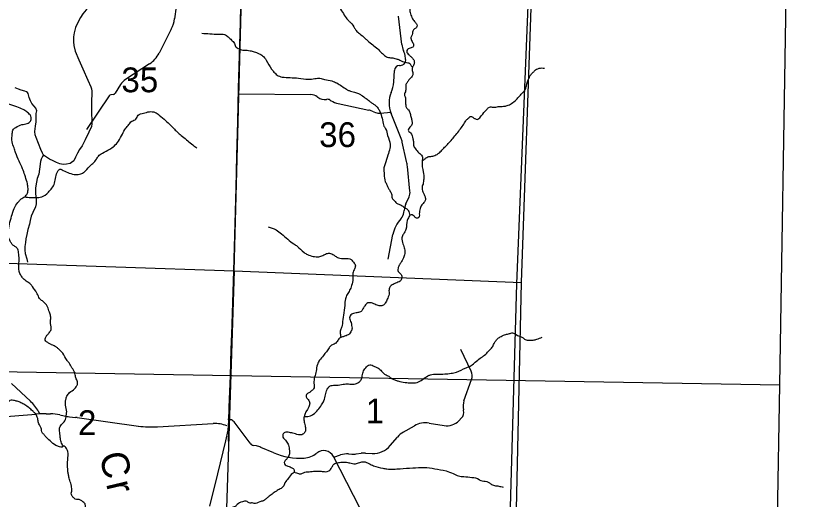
# Model space of a CAD drawing. Extents: x 1219626 to 1426462, y 456797 to 752399.
# Drawn here: x 1366390 to 1381012, y 684720 to 693512 of the extents above; entities that cross this region are included whole.
import ezdxf

# ---------------------------------------------------------------- set-up
doc = ezdxf.new("R2010")
doc.units = 0
for name, color, linetype in [('County Boundary', 7, 'Continuous'), ('County Routes Highway Center Lines', 7, 'Continuous'), ('Local Roads Improved', 7, 'Continuous'), ('Local Roads Unimproved', 7, 'Continuous'), ('Masks', 7, 'Continuous'), ('Narrow River Creek and Branch and Slough', 7, 'Continuous'), ('Narrow River Creek and Branch and Slough Text', 7, 'Continuous'), ('Quad Borders', 7, 'Continuous'), ('Section Lines', 7, 'Continuous'), ('Section Numbers', 7, 'Continuous'), ('Uninventoried Roads and Features', 7, 'Continuous')]:
    doc.layers.add(name, color=color, linetype=linetype)

msp = doc.modelspace()

# ---------------------------------------------------------------- linework, layer by layer
at = {"layer": 'County Boundary'}
for p, q in [((1376134, 704530), (1375482, 688648)), ((1375482, 688648), (1375180, 678158))]:
    msp.add_line(p, q, dxfattribs=at)
at = {"layer": 'County Routes Highway Center Lines'}
msp.add_lwpolyline([(1369908, 684604), (1370055, 685192), (1370203, 685793), (1370240, 685990), (1370254, 686152), (1370260, 686408), (1370283, 686972), (1370298, 687460), (1370303, 687590), (1370315, 687892), (1370329, 688189), (1370337, 688493), (1370344, 688788), (1370355, 689088), (1370361, 689394), (1370381, 690083), (1370389, 690387), (1370397, 690686), (1370403, 690973), (1370418, 691594), (1370431, 692198), (1370448, 692797), (1370464, 693398), (1370479, 693997)], dxfattribs=at)
at = {"layer": 'Local Roads Improved'}
msp.add_lwpolyline([(1367714, 693677), (1367665, 693623), (1367601, 693552), (1367558, 693485), (1367519, 693405), (1367472, 693305), (1367444, 693210), (1367430, 693136), (1367431, 693044)], dxfattribs=at)
at = {"layer": 'Local Roads Unimproved'}
for points in [[(1367431, 693044), (1367439, 692975), (1367465, 692873), (1367528, 692718)], [(1367528, 692718), (1367603, 692553), (1367696, 692347), (1367749, 692227), (1367762, 692191), (1367768, 692150), (1367765, 692084), (1367762, 691981), (1367762, 691806), (1367766, 691553), (1367757, 691508), (1367713, 691405), (1367644, 691264), (1367591, 691157), (1367544, 691087), (1367504, 691019), (1367468, 690951), (1367437, 690881), (1367399, 690850), (1367370, 690832), (1367307, 690821), (1367248, 690813), (1367186, 690825), (1367125, 690853), (1367064, 690882), (1366996, 690912), (1366941, 690950), (1366890, 690987), (1366870, 691019), (1366838, 691089), (1366757, 691303), (1366738, 691353), (1366731, 691414), (1366745, 691509), (1366753, 691590), (1366756, 691742), (1366765, 691792), (1366750, 691836), (1366716, 691878), (1366677, 691924), (1366650, 691972), (1366630, 692032), (1366618, 692080), (1366610, 692108), (1366599, 692125), (1366577, 692138), (1366549, 692150), (1366480, 692167), (1366431, 692184), (1366370, 692207)], [(1366887, 690991), (1366869, 690963), (1366846, 690913), (1366836, 690869), (1366813, 690729), (1366800, 690641), (1366775, 690558), (1366747, 690430), (1366745, 690384), (1366741, 690291), (1366754, 690173), (1366753, 690100), (1366741, 690045), (1366691, 689941), (1366665, 689879), (1366646, 689799), (1366636, 689730), (1366606, 689632), (1366584, 689544), (1366566, 689465), (1366559, 689396), (1366547, 689322), (1366547, 689257), (1366556, 689196), (1366587, 689099), (1366599, 689043)]]:
    msp.add_lwpolyline(points, dxfattribs=at)
at = {"layer": 'Masks'}
msp.add_lwpolyline([(1370249, 685788), (1370345, 688884), (1370493, 694055), (1370635, 699277), (1370780, 704642), (1370984, 709839), (1371188, 715034), (1371267, 720256)], dxfattribs=at)
at = {"layer": 'Narrow River Creek and Branch and Slough'}
for points in [[(1374112, 695351), (1374103, 695288), (1374085, 695279), (1374040, 695284), (1373999, 695306), (1373954, 695302), (1373950, 695270), (1373977, 695243), (1374008, 695162), (1373993, 695078), (1373941, 695032), (1373905, 694955), (1373855, 694856), (1373828, 694757), (1373806, 694658), (1373788, 694608), (1373801, 694559), (1373810, 694487), (1373806, 694401), (1373801, 694343), (1373779, 694298), (1373770, 694275), (1373783, 694244), (1373819, 694235), (1373842, 694235), (1373842, 694203), (1373810, 694163), (1373765, 694118), (1373743, 694082), (1373729, 693992), (1373711, 693937), (1373689, 693892), (1373657, 693892), (1373599, 693892), (1373563, 693879), (1373540, 693834), (1373549, 693789), (1373545, 693640), (1373554, 693554), (1373594, 693464), (1373644, 693396), (1373675, 693347), (1373662, 693302), (1373621, 693275), (1373594, 693221), (1373585, 693171), (1373563, 693122), (1373576, 693068), (1373608, 693000), (1373612, 692964), (1373567, 692933), (1373500, 692906), (1373486, 692870), (1373531, 692807), (1373572, 692766), (1373608, 692726), (1373626, 692676), (1373608, 692617), (1373585, 692568), (1373590, 692505), (1373599, 692469), (1373554, 692383), (1373531, 692361), (1373504, 692320), (1373473, 692271), (1373473, 692194), (1373455, 692118), (1373446, 692086), (1373464, 692028), (1373464, 691942), (1373468, 691897), (1373482, 691847), (1373518, 691807), (1373549, 691739), (1373567, 691667), (1373581, 691604), (1373581, 691541), (1373558, 691505), (1373531, 691478), (1373513, 691438), (1373554, 691388), (1373599, 691280), (1373608, 691217), (1373608, 691167), (1373644, 691100), (1373707, 691028), (1373765, 690969), (1373765, 690865), (1373788, 690681), (1373797, 690550), (1373783, 690460)], [(1370552, 694205), (1370645, 694196), (1370735, 694175), (1370873, 694139), (1370963, 694114), (1371047, 694087), (1371107, 694060), (1371152, 694045), (1371203, 694045), (1371260, 694018), (1371323, 693964), (1371365, 693934), (1371422, 693898), (1371485, 693871), (1371545, 693847), (1371593, 693829), (1371707, 693826), (1371866, 693826), (1371956, 693826), (1372052, 693808), (1372118, 693784), (1372208, 693730), (1372250, 693685), (1372388, 693478), (1372433, 693424), (1372469, 693391), (1372541, 693292), (1372568, 693247), (1372628, 693193), (1372733, 693106), (1372778, 693064), (1372960, 692914), (1373104, 692782), (1373134, 692764), (1373215, 692755), (1373293, 692737), (1373362, 692713), (1373410, 692689), (1373458, 692674), (1373506, 692665), (1373542, 692653), (1373554, 692632), (1373590, 692582)], [(1369764, 693200), (1369911, 693191), (1370070, 693182), (1370178, 693176), (1370241, 693137), (1370304, 693077), (1370355, 693014), (1370388, 692948), (1370427, 692924), (1370484, 692897), (1370589, 692891), (1370640, 692882), (1370715, 692864), (1370805, 692828), (1370868, 692792), (1370934, 692711), (1371030, 692549), (1371075, 692495), (1371132, 692441), (1371222, 692405), (1371369, 692393), (1371519, 692384), (1371699, 692366), (1371819, 692375), (1371909, 692384), (1371996, 692360), (1372128, 692333), (1372215, 692297), (1372395, 692181), (1372440, 692157), (1372539, 692130), (1372611, 692106), (1372660, 692076), (1372750, 692013), (1372813, 691965), (1372861, 691929), (1372906, 691899), (1372948, 691860), (1372984, 691809), (1373059, 691560), (1373074, 691509), (1373104, 691461), (1373140, 691344), (1373188, 691176), (1373182, 691110), (1373143, 690984), (1373095, 690827), (1373074, 690755), (1373077, 690635), (1373098, 690502), (1373128, 690445), (1373152, 690391), (1373179, 690340), (1373212, 690280), (1373218, 690220), (1373227, 690193), (1373254, 690169), (1373302, 690115), (1373356, 690088), (1373419, 690055), (1373455, 690028), (1373500, 689998), (1373515, 689980), (1373530, 689938), (1373541, 689887)], [(1373765, 690885), (1373810, 690909), (1373852, 690945), (1373927, 690963), (1373996, 690978), (1374080, 691029), (1374143, 691092), (1374275, 691233), (1374413, 691398), (1374482, 691488), (1374536, 691572), (1374560, 691611), (1374599, 691650), (1374629, 691677), (1374650, 691689), (1374677, 691683), (1374716, 691653), (1374737, 691644), (1374764, 691635), (1374797, 691650), (1374827, 691680), (1374911, 691782), (1374947, 691821), (1374992, 691857), (1375055, 691857), (1375151, 691866), (1375244, 691872), (1375313, 691885), (1375388, 691924), (1375478, 691993), (1375535, 692059), (1375601, 692128), (1375643, 692185), (1375661, 692242), (1375679, 692317), (1375715, 692395), (1375739, 692443), (1375775, 692482), (1375814, 692521), (1375844, 692545), (1375892, 692563), (1375940, 692569), (1375991, 692563)], [(1367243, 685694), (1367224, 685734), (1367198, 685815), (1367190, 685892), (1367178, 685996), (1367190, 686054), (1367248, 686123), (1367275, 686158), (1367301, 686258), (1367309, 686323), (1367290, 686439), (1367294, 686543), (1367313, 686605), (1367363, 686670), (1367452, 686739), (1367482, 686774), (1367505, 686820), (1367498, 686882), (1367471, 686959), (1367455, 687032), (1367405, 687121), (1367352, 687209), (1367317, 687255), (1367236, 687386), (1367209, 687417), (1367159, 687463), (1367121, 687498), (1367036, 687540), (1366990, 687564), (1366943, 687594), (1366920, 687621), (1366928, 687679), (1366959, 687721), (1367001, 687772), (1367028, 687829), (1367024, 687864), (1367017, 687991), (1367017, 688061), (1366994, 688134), (1366963, 688230), (1366932, 688276), (1366882, 688327), (1366828, 688365), (1366805, 688400), (1366763, 688488), (1366686, 688596), (1366651, 688642), (1366589, 688685), (1366520, 688742), (1366478, 688800), (1366447, 688870), (1366443, 689062), (1366439, 689185), (1366432, 689232), (1366420, 689278), (1366378, 689320), (1366331, 689351), (1366297, 689397), (1366251, 689486), (1366231, 689532), (1366247, 689624), (1366278, 689767), (1366320, 689909), (1366370, 690052), (1366443, 690149), (1366493, 690199), (1366562, 690241), (1366601, 690311), (1366605, 690403), (1366589, 690492), (1366547, 690626), (1366509, 690738), (1366443, 690877), (1366382, 691031), (1366355, 691115), (1366316, 691227), (1366320, 691377), (1366343, 691458), (1366385, 691489), (1366493, 691539), (1366593, 691562), (1366651, 691601), (1366663, 691670), (1366643, 691716), (1366582, 691774), (1366516, 691816), (1366405, 691863), (1366108, 691959), (1366051, 691987), (1366005, 692053), (1365955, 692133)], [(1366543, 690227), (1366597, 690220), (1366720, 690215), (1366828, 690220), (1366946, 690281), (1367008, 690348), (1367069, 690428), (1367098, 690532), (1367126, 690645), (1367149, 690693), (1367187, 690730), (1367244, 690707), (1367357, 690660), (1367475, 690631), (1367565, 690645), (1367627, 690678), (1367721, 690778), (1367782, 690834), (1367849, 690910), (1367886, 690967), (1367957, 691019), (1368090, 691094), (1368170, 691151), (1368250, 691241), (1368321, 691369), (1368382, 691473), (1368439, 691539), (1368491, 691600), (1368567, 691638), (1368609, 691709), (1368704, 691747), (1368812, 691775), (1368916, 691761), (1368987, 691714), (1369110, 691610), (1369266, 691458), (1369332, 691392), (1369412, 691326), (1369507, 691246), (1369601, 691170), (1369672, 691113)], [(1373783, 690460), (1373765, 690384), (1373792, 690294), (1373815, 690240), (1373828, 690186), (1373810, 690136), (1373761, 690082), (1373734, 690014), (1373716, 689920), (1373716, 689870), (1373689, 689839), (1373662, 689839), (1373621, 689875), (1373549, 689897), (1373527, 689861), (1373495, 689798), (1373473, 689636), (1373428, 689551), (1373401, 689483), (1373419, 689371), (1373432, 689325), (1373446, 689280), (1373450, 689195), (1373428, 689118), (1373378, 689028), (1373347, 688983), (1373329, 688929), (1373324, 688889), (1373385, 688816), (1373399, 688753), (1373367, 688695), (1373286, 688659), (1373259, 688645), (1373187, 688600), (1373165, 688537), (1373165, 688456), (1373133, 688366), (1373097, 688294), (1373048, 688253), (1372989, 688249), (1372908, 688276), (1372823, 688303), (1372778, 688299), (1372728, 688249), (1372692, 688195), (1372661, 688145), (1372629, 688132), (1372566, 688118), (1372517, 688105), (1372490, 688096), (1372449, 688028), (1372476, 687943), (1372485, 687889), (1372494, 687839), (1372472, 687776), (1372449, 687740), (1372386, 687704), (1372332, 687686), (1372278, 687668), (1372233, 687614), (1372184, 687560), (1372121, 687529), (1372076, 687483), (1371976, 687344), (1371904, 687258), (1371864, 687182), (1371841, 687060), (1371801, 686840), (1371796, 686736), (1371751, 686696), (1371711, 686664), (1371666, 686637), (1371657, 686596), (1371697, 686542), (1371724, 686479), (1371706, 686412), (1371622, 686227), (1371622, 686155), (1371640, 686069), (1371649, 685997), (1371640, 685957), (1371599, 685912), (1371518, 685903), (1371419, 685934), (1371334, 685948), (1371293, 685952), (1371235, 685907), (1371239, 685862), (1371298, 685785), (1371338, 685713), (1371356, 685614)], [(1370969, 689681), (1371113, 689627), (1371212, 689555), (1371325, 689456), (1371437, 689371), (1371496, 689330), (1371622, 689218), (1371685, 689177), (1371788, 689146), (1371892, 689137), (1371964, 689164), (1372031, 689195), (1372103, 689200), (1372189, 689150), (1372247, 689119), (1372360, 689105), (1372477, 689087), (1372504, 689060), (1372535, 689024), (1372553, 688957), (1372531, 688902), (1372508, 688817), (1372508, 688740), (1372486, 688614), (1372450, 688529), (1372405, 688452), (1372373, 688371), (1372360, 688254), (1372337, 688078), (1372319, 687921), (1372310, 687867), (1372283, 687804), (1372283, 687727), (1372290, 687672)], [(1371625, 686240), (1371689, 686238), (1371784, 686274), (1371874, 686355), (1371941, 686450), (1371982, 686522), (1372009, 686630), (1372040, 686729), (1372063, 686765), (1372112, 686796), (1372207, 686805), (1372333, 686823), (1372427, 686828), (1372531, 686823), (1372616, 686859), (1372657, 686900), (1372684, 686999), (1372715, 687084), (1372742, 687120), (1372814, 687175), (1372900, 687147), (1372981, 687107), (1373048, 687039), (1373098, 686999), (1373161, 686967), (1373210, 686927), (1373269, 686900), (1373328, 686882), (1373458, 686855), (1373571, 686846), (1373674, 686855), (1373773, 686909), (1373868, 686972), (1373917, 686994), (1374034, 687003), (1374178, 687008), (1374295, 687021), (1374390, 687044), (1374565, 687120), (1374660, 687165), (1374732, 687220), (1374822, 687296), (1374903, 687350), (1374975, 687422), (1375042, 687494), (1375074, 687562), (1375101, 687607), (1375141, 687652), (1375204, 687692), (1375285, 687728), (1375353, 687742), (1375407, 687755), (1375497, 687710), (1375589, 687674), (1375639, 687634), (1375720, 687620), (1375787, 687625), (1375850, 687638), (1375945, 687679)], [(1368771, 683362), (1368697, 683370), (1368655, 683400), (1368620, 683443), (1368601, 683493), (1368574, 683516), (1368532, 683512), (1368486, 683470), (1368436, 683435), (1368393, 683420), (1368332, 683443), (1368297, 683485), (1368309, 683539), (1368305, 683601), (1368270, 683651), (1368143, 683724), (1368008, 683801), (1367878, 683886), (1367758, 683970), (1367685, 684036), (1367627, 684098), (1367589, 684175), (1367566, 684279), (1367577, 684332), (1367600, 684398), (1367620, 684436), (1367639, 684471), (1367654, 684533), (1367650, 684602), (1367635, 684660), (1367604, 684687), (1367558, 684718), (1367508, 684729), (1367466, 684733), (1367439, 684756), (1367404, 684798), (1367393, 684841), (1367400, 684879), (1367400, 684929), (1367396, 684972), (1367366, 685072), (1367346, 685153), (1367335, 685214), (1367327, 685280), (1367327, 685449), (1367330, 685600), (1367303, 685657), (1367280, 685684), (1367249, 685696), (1367226, 685681), (1367180, 685684), (1367114, 685708), (1367006, 685796), (1366929, 685869), (1366891, 685912), (1366856, 685958), (1366849, 686008), (1366826, 686062), (1366802, 686104), (1366787, 686174), (1366775, 686224), (1366760, 686262), (1366729, 686301), (1366687, 686339), (1366625, 686393), (1366548, 686447), (1366475, 686486), (1366410, 686512), (1366344, 686528), (1366298, 686532), (1366256, 686509), (1366229, 686478), (1366210, 686447), (1366198, 686432), (1366144, 686420), (1366125, 686428), (1366106, 686451), (1366071, 686462), (1366017, 686466), (1365959, 686486), (1365909, 686501), (1365859, 686489), (1365794, 686482), (1365736, 686447), (1365694, 686416), (1365644, 686347), (1365617, 686312), (1365598, 686305), (1365555, 686324), (1365517, 686389), (1365474, 686420)], [(1371356, 685614), (1371356, 685556), (1371325, 685488), (1371293, 685448), (1371271, 685425), (1371266, 685376), (1371298, 685344), (1371329, 685335), (1371410, 685299), (1371437, 685277), (1371442, 685250), (1371446, 685236), (1371410, 685200), (1371334, 685110), (1371275, 685033), (1371244, 684961), (1371190, 684921), (1371118, 684880), (1371041, 684826), (1370969, 684772), (1370920, 684732), (1370884, 684705), (1370816, 684687), (1370717, 684653), (1370681, 684664), (1370627, 684664), (1370600, 684682), (1370537, 684696), (1370501, 684687), (1370407, 684637), (1370371, 684601), (1370294, 684579), (1370245, 684538), (1370227, 684502), (1370186, 684489), (1370141, 684444), (1370123, 684399), (1370146, 684349), (1370168, 684331), (1370204, 684241), (1370272, 684124), (1370321, 684056), (1370326, 684011), (1370285, 683984), (1370209, 683975), (1370159, 683944), (1370146, 683903), (1370164, 683876), (1370207, 683840), (1370220, 683781), (1370207, 683750), (1370148, 683687), (1370116, 683646), (1370098, 683624), (1370098, 683597), (1370071, 683556), (1370031, 683516), (1370017, 683498), (1369986, 683489), (1369927, 683484), (1369882, 683493), (1369826, 683483), (1369761, 683475), (1369684, 683444), (1369657, 683439), (1369617, 683457), (1369554, 683453), (1369527, 683435), (1369513, 683372), (1369509, 683313), (1369486, 683277), (1369437, 683273), (1369401, 683277), (1369369, 683268), (1369342, 683246), (1369320, 683210), (1369297, 683196), (1369248, 683192), (1369198, 683223), (1369126, 683259), (1369086, 683277), (1369045, 683282), (1369005, 683268), (1368964, 683244)], [(1371438, 685225), (1371485, 685210), (1371552, 685192), (1371611, 685215), (1371714, 685233), (1371818, 685242), (1371930, 685242), (1372016, 685233), (1372070, 685246), (1372128, 685314), (1372164, 685372), (1372200, 685390), (1372290, 685404), (1372394, 685404), (1372475, 685386), (1372529, 685377), (1372556, 685377), (1372632, 685399), (1372709, 685413), (1372799, 685381), (1372884, 685341), (1373051, 685296), (1373123, 685282), (1373366, 685287), (1373595, 685300), (1373802, 685309), (1373996, 685287), (1374203, 685246), (1374329, 685201), (1374428, 685156), (1374522, 685143), (1374671, 685129), (1374801, 685093), (1374833, 685071), (1374887, 685062), (1374990, 685030), (1375044, 684994), (1375121, 684976), (1375197, 684963), (1375242, 684954)]]:
    msp.add_spline(points, degree=3, dxfattribs=at)
at = {"layer": 'Quad Borders'}
for p, q in [((1380264, 686814), (1381012, 732276)), ((1341050, 687480), (1380264, 686814)), ((1379516, 641354), (1380264, 686814))]:
    msp.add_line(p, q, dxfattribs=at)
at = {"layer": 'Section Lines'}
for p, q in [((1370349, 688884), (1370493, 694055)), ((1365085, 689062), (1370349, 688884)), ((1370349, 688884), (1370179, 683603)), ((1370349, 688884), (1375574, 688670))]:
    msp.add_line(p, q, dxfattribs=at)
msp.add_lwpolyline([(1373944, 631142), (1373861, 636420), (1374184, 641737), (1374428, 646445), (1374682, 651802), (1374762, 657025), (1374852, 662509), (1374989, 667575), (1375140, 672914), (1375306, 678155), (1375456, 683457), (1375574, 688670), (1375758, 694005), (1375924, 699279), (1376131, 704530), (1376287, 709744), (1376407, 714967), (1376509, 720133), (1376643, 725317), (1376723, 730276)], dxfattribs=at)
at = {"layer": 'Uninventoried Roads and Features'}
for p, q in [((1369299, 693681), (1369269, 693465)), ((1373397, 692996), (1373336, 693512)), ((1369210, 693275), (1368987, 692838)), ((1373443, 692850), (1373428, 692884)), ((1373467, 692731), (1373457, 692799)), ((1368815, 692646), (1368379, 692362)), ((1373250, 692315), (1373263, 692522)), ((1373357, 692615), (1373374, 692616)), ((1368288, 692270), (1368190, 692113)), ((1368157, 692090), (1368112, 692082)), ((1370433, 692098), (1371744, 692085)), ((1368079, 692061), (1367666, 691454)), ((1371862, 692045), (1371874, 692036)), ((1372097, 691985), (1372116, 691974)), ((1372242, 691923), (1372797, 691804)), ((1372857, 691786), (1372921, 691761)), ((1373009, 691748), (1373196, 691763)), ((1373387, 691286), (1373203, 691744)), ((1373484, 690870), (1373407, 691223)), ((1373546, 690330), (1373499, 690781)), ((1373472, 690101), (1373529, 690226)), ((1373434, 689943), (1373439, 689982)), ((1373380, 689829), (1373384, 689833)), ((1373147, 689092), (1373236, 689543)), ((1374657, 687061), (1374473, 687455)), ((1366651, 686512), (1366309, 686835)), ((1374527, 686523), (1374664, 686910)), ((1365642, 686189), (1366757, 686279)), ((1366822, 686283), (1366798, 686326)), ((1366939, 686286), (1367014, 686285)), ((1367186, 686264), (1367262, 686247)), ((1367363, 686230), (1367470, 686220)), ((1374520, 686344), (1374517, 686359)), ((1367500, 686216), (1368611, 686062)), ((1368961, 686048), (1369973, 686106)), ((1370281, 686177), (1370234, 686182)), ((1370642, 685749), (1370350, 686138)), ((1373893, 686117), (1374167, 686070)), ((1374435, 686159), (1374482, 686209)), ((1370220, 686068), (1370220, 686068)), ((1373425, 685953), (1373627, 686069)), ((1373189, 685709), (1373318, 685863)), ((1370758, 685700), (1370702, 685711)), ((1371070, 685575), (1370839, 685675)), ((1372643, 684566), (1372155, 685507)), ((1372160, 685497), (1372285, 685537)), ((1372430, 685556), (1372491, 685552)), ((1372571, 685556), (1372659, 685568)), ((1372736, 685572), (1372862, 685566))]:
    msp.add_line(p, q, dxfattribs=at)
for centre, radius, start, end in [((1368675, 693548), 600, 333.0115, 352.1072), ((1373795, 693044), 400, 186.8421, 203.5855), ((1368541, 693065), 500, 303.1473, 333.0115), ((1373259, 692770), 200, 8.2481, 23.5855), ((1373368, 692716), 100, 273.4771, 8.2481), ((1373363, 692516), 100, 93.4771, 176.4564), ((1368543, 692110), 300, 123.1473, 147.9418), ((1372651, 692352), 600, 337.4923, 356.4564), ((1368121, 692032), 50, 100.3476, 145.7108), ((1368148, 692139), 50, 280.3476, 327.9418), ((1371742, 691885), 200, 53.1393, 89.4249), ((1373667, 691931), 500, 157.4923, 201.8754), ((1371994, 692196), 200, 233.1393, 279.806), ((1372045, 691900), 100, 58.3045, 99.806), ((1372327, 692314), 400, 238.3045, 257.8447), ((1372713, 691413), 400, 68.8213, 77.8447), ((1372993, 691947), 200, 248.8213, 274.5637), ((1373016, 691137), 400, 12.4169, 21.8754), ((1372703, 690698), 800, 5.9386, 12.4169), ((1373347, 690309), 200, 335.56, 5.9386), ((1373836, 689935), 400, 155.56, 173.2492), ((1373235, 689967), 200, 317.8091, 353.2492), ((1373825, 689426), 600, 137.8091, 168.7384), ((1374475, 686976), 200, 340.5123, 24.991), ((1366102, 685930), 800, 29.6532, 46.7013), ((1374810, 686423), 300, 160.5122, 192.2571), ((1366919, 684286), 2000, 89.4353, 94.6427), ((1367007, 685485), 800, 77.032, 89.4353), ((1367442, 687027), 800, 257.032, 264.3274), ((1367390, 685424), 800, 82.1012, 84.3274), ((1374373, 686312), 150, 316.4602, 12.2571), ((1370007, 685507), 600, 69.2399, 93.2779), ((1370270, 686078), 100, 36.9112, 83.7524), ((1373826, 685722), 400, 80.3916, 119.8969), ((1374217, 686366), 300, 260.3916, 316.4602), ((1368858, 687845), 1800, 262.1012, 273.2779), ((1373625, 685606), 400, 119.8969, 140.1385), ((1370722, 685809), 100, 216.9112, 258.7524), ((1370680, 685308), 400, 66.6527, 78.7524), ((1372882, 685965), 400, 267.193, 320.1385), ((1371546, 686677), 1200, 246.6527, 273.6918), ((1371597, 685878), 400, 273.6918, 309.3644), ((1371978, 685415), 200, 27.4015, 129.3644), ((1372407, 685156), 400, 86.7023, 107.7746), ((1372514, 685952), 400, 266.7023, 278.1281), ((1372716, 685172), 400, 87.193, 98.1281)]:
    msp.add_arc(centre, radius, start, end, dxfattribs=at)

# ---------------------------------------------------------------- texts
at = {"layer": 'Narrow River Creek and Branch and Slough Text'}
for s, rotation, p in [('C', 283.2293, (1367899, 685538)), ('r', 283.3781, (1368022, 685016))]:
    msp.add_text(s, height=500, rotation=rotation, dxfattribs=at).set_placement(p)
at = {"layer": 'Section Numbers'}
for s, p in [('35', (1368303, 692128)), ('36', (1371896, 691132)), ('1', (1372741, 686112)), ('2', (1367513, 685899))]:
    msp.add_text(s, height=450, rotation=0.0001, dxfattribs=at).set_placement(p)

doc.saveas('drawing.dxf')
